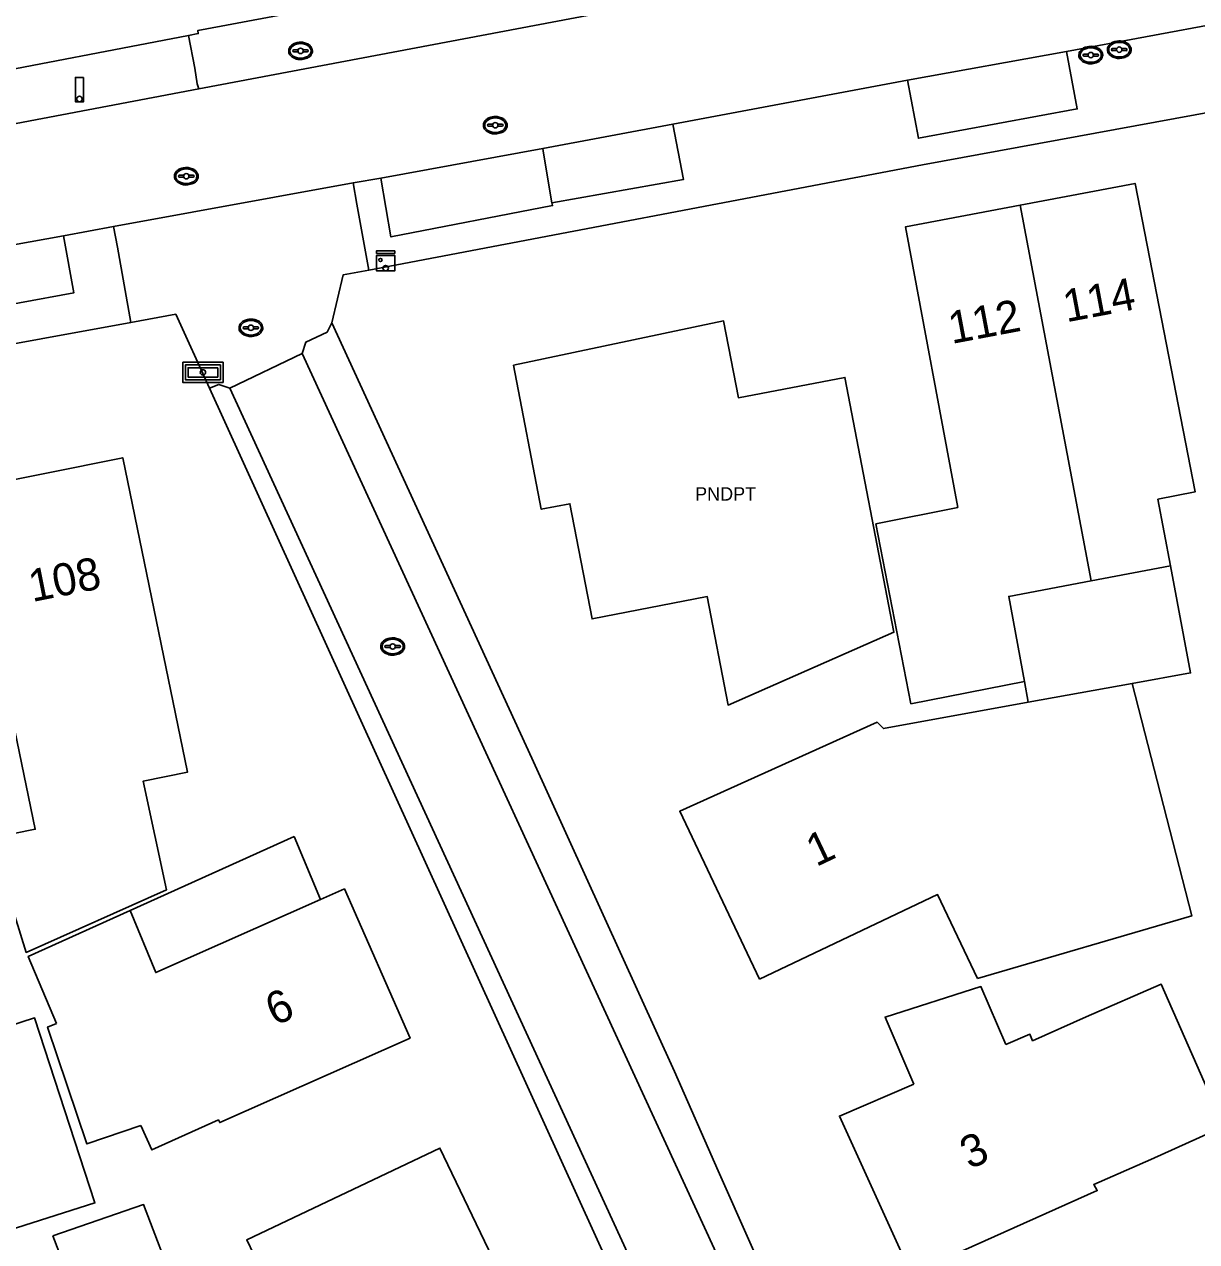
# Model space of a CAD drawing. Extents: x 194485 to 197793, y 468269 to 470822.
# Drawn here: x 195390.17 to 195433.72, y 469480.39 to 469525.62 of the extents above; entities that cross this region are included whole.
import ezdxf

# ---------------------------------------------------------------- set-up
doc = ezdxf.new("R2010")
doc.units = 0
for name, color, linetype in [('BAG plantopografie panden grensvlak pand', 7, 'Continuous'), ('BAG plantopografie panden kenmerkpunt', 7, 'Continuous'), ('BGT grensvlak gebouwinstallatie plus 1', 7, 'Continuous'), ('BGT grensvlak onbegroeid terreindeel', 7, 'Continuous'), ('BGT grensvlak pand op maaiveld', 7, 'Continuous'), ('BGT grensvlak pand op maaiveld LR', 7, 'Continuous'), ('BGT grensvlak wegdeel', 7, 'Continuous'), ('BGT puntobject bord verkeersbord', 7, 'Continuous'), ('BGT puntobject kast elektrakast', 7, 'Continuous'), ('BGT puntobject paal lichtmast', 7, 'Continuous'), ('BGT puntobject put inspectie- rioolput', 7, 'Continuous'), ('BGT puntobject put kolk', 7, 'Continuous'), ('BGT puntobject put waterleidingput', 7, 'Continuous'), ('BGT tekst huisnummerreeks', 7, 'Continuous')]:
    doc.layers.add(name, color=color, linetype=linetype)

msp = doc.modelspace()

# ---------------------------------------------------------------- linework, layer by layer
at = {"layer": 'BAG plantopografie panden grensvlak pand'}
msp.add_lwpolyline([(195408.346, 469512.952), (195409.377, 469507.604), (195410.438, 469507.809), (195411.263, 469503.53), (195415.541, 469504.355), (195416.318, 469500.325), (195422.477, 469503.031), (195420.654, 469512.502), (195416.702, 469511.742), (195416.151, 469514.602), (195408.346, 469512.952)], dxfattribs=at)
at = {"layer": 'BGT grensvlak gebouwinstallatie plus 1'}
for p in [(195394.097, 469492.694), (195401.168, 469493.102)]:
    msp.add_line(p, (195400.195, 469495.442), dxfattribs=at)
at = {"layer": 'BGT grensvlak onbegroeid terreindeel'}
msp.add_line((195397.055, 469512.099), (195420.603, 469460.394), dxfattribs=at)
at = {"layer": 'BGT grensvlak pand op maaiveld'}
for p, q in [((195424.856, 469507.665), (195421.8, 469507.065)), ((195432.746, 469505.505), (195432.276, 469507.973)), ((195421.8, 469507.065), (195423.111, 469500.375)), ((195423.111, 469500.375), (195427.329, 469501.201)), ((195427.47, 469500.44), (195427.329, 469501.201))]:
    msp.add_line(p, q, dxfattribs=at)
for points in [[(195432.276, 469507.973), (195433.668, 469508.246), (195431.435, 469519.708), (195427.171, 469518.903)], [(195427.171, 469518.903), (195422.907, 469518.098), (195424.856, 469507.665)], [(195387.965, 469508.34), (195393.825, 469509.515), (195396.238, 469497.837), (195394.586, 469497.504), (195395.449, 469493.46), (195390.239, 469491.137), (195388.909, 469495.382), (195390.576, 469495.715), (195387.965, 469508.34)], [(195432.746, 469505.505), (195433.499, 469501.519), (195431.331, 469501.131)], [(195425.579, 469490.174), (195433.549, 469492.5), (195431.331, 469501.131)], [(195427.47, 469500.44), (195422.088, 469499.452), (195421.858, 469499.692), (195414.517, 469496.384), (195417.478, 469490.146)], [(195394.504, 469484.704), (195394.907, 469483.802), (195397.383, 469484.914), (195397.428, 469484.814), (195404.503, 469487.957), (195402.061, 469493.499), (195401.168, 469493.102)], [(195417.478, 469490.146), (195424.1, 469493.289), (195425.579, 469490.174)], [(195401.168, 469493.102), (195395.055, 469490.389), (195394.097, 469492.694)], [(195394.097, 469492.694), (195390.316, 469490.99), (195391.36, 469488.5)], [(195426.631, 469487.712), (195425.709, 469489.87), (195422.15, 469488.733), (195423.214, 469486.244)], [(195432.019, 469483.441), (195434.738, 469484.673), (195432.399, 469489.964), (195429.622, 469488.741)], [(195383.861, 469486.542), (195390.549, 469488.708), (195392.794, 469481.834), (195386.106, 469479.701), (195383.861, 469486.542)], [(195426.631, 469487.712), (195427.528, 469488.098), (195427.631, 469487.857), (195429.622, 469488.741)], [(195394.504, 469484.704), (195392.497, 469484.026), (195391.033, 469488.363), (195391.36, 469488.5)], [(195432.019, 469483.441), (195429.902, 469482.518), (195430.03, 469482.289), (195423.12, 469479.2), (195420.454, 469485.058), (195423.214, 469486.244)], [(195402.338, 469472.285), (195409.516, 469475.718), (195405.608, 469483.871), (195398.435, 469480.457), (195402.338, 469472.285)], [(195391.229, 469480.615), (195394.6, 469481.773), (195397.002, 469475.484), (195393.675, 469474.248), (195391.229, 469480.615)]]:
    msp.add_lwpolyline(points, dxfattribs=at)
at = {"layer": 'BGT grensvlak pand op maaiveld LR'}
for p, q in [((195429.806, 469504.945), (195427.171, 469518.903)), ((195429.806, 469504.945), (195432.746, 469505.505)), ((195431.331, 469501.131), (195427.47, 469500.44))]:
    msp.add_line(p, q, dxfattribs=at)
msp.add_lwpolyline([(195427.329, 469501.201), (195426.742, 469504.362), (195429.806, 469504.945)], dxfattribs=at)
at = {"layer": 'BGT grensvlak wegdeel'}
for p, q in [((195396.649, 469523.218), (195413.922, 469526.482)), ((195402.903, 469526.576), (195397.477, 469525.547)), ((195428.891, 469524.613), (195438.484, 469526.389)), ((195396.5, 469523.985), (195396.269, 469525.205)), ((195428.891, 469524.613), (195422.984, 469523.539)), ((195414.269, 469521.91), (195422.984, 469523.539)), ((195376.3, 469519.37), (195396.649, 469523.218)), ((195409.437, 469521.009), (195414.269, 469521.91)), ((195409.437, 469521.009), (195403.414, 469519.897)), ((195402.383, 469519.723), (195403.414, 469519.897)), ((195402.383, 469519.723), (195393.479, 469518.105)), ((195402.525, 469518.94), (195402.383, 469519.723)), ((195402.525, 469518.94), (195402.966, 469516.486)), ((195391.622, 469517.756), (195393.479, 469518.105)), ((195393.479, 469518.105), (195393.627, 469517.341)), ((195391.622, 469517.756), (195385.547, 469516.673)), ((195393.627, 469517.341), (195394.13, 469514.544)), ((195409.02, 469498.349), (195401.59, 469514.528)), ((195400.491, 469513.386), (195397.809, 469512.104)), ((195424.411, 469461.423), (195400.491, 469513.386)), ((195397.809, 469512.104), (195421.719, 469460.115)), ((195414.322, 469486.709), (195409.02, 469498.349))]:
    msp.add_line(p, q, dxfattribs=at)
for points in [[(195402.966, 469516.486), (195423.544, 469520.403), (195447.983, 469524.885), (195447.969, 469524.989), (195475.072, 469530.137)], [(195396.269, 469525.205), (195396.629, 469525.274), (195396.615, 469525.386), (195397.477, 469525.547)], [(195363.076, 469518.906), (195388.003, 469523.621), (195396.269, 469525.205)], [(195422.984, 469523.539), (195423.387, 469521.384), (195429.285, 469522.478), (195428.891, 469524.613)], [(195396.5, 469523.985), (195396.597, 469523.411), (195396.649, 469523.218)], [(195414.269, 469521.91), (195414.654, 469519.849), (195409.77, 469518.982)], [(195409.77, 469518.982), (195409.453, 469520.832), (195409.437, 469521.009)], [(195403.414, 469519.897), (195403.79, 469517.722), (195409.797, 469518.883), (195409.77, 469518.982)], [(195385.547, 469516.673), (195385.937, 469514.524), (195392.009, 469515.637), (195391.622, 469517.756)], [(195401.59, 469514.528), (195402.015, 469516.305), (195402.966, 469516.486)], [(195352.713, 469506.714), (195357.677, 469507.624), (195357.665, 469507.723), (195384.266, 469512.67), (195384.252, 469512.743), (195394.13, 469514.544)], [(195394.13, 469514.544), (195395.794, 469514.848), (195397.055, 469512.099)], [(195401.59, 469514.528), (195401.42, 469514.18), (195400.629, 469513.812), (195400.491, 469513.386)], [(195397.055, 469512.099), (195397.399, 469512.237), (195397.809, 469512.104)], [(195414.322, 469486.709), (195415.946, 469483.022), (195419.627, 469474.735), (195420.202, 469473.442), (195421.803, 469469.792), (195424.39, 469463.849), (195425.294, 469461.772)]]:
    msp.add_lwpolyline(points, dxfattribs=at)
at = {"layer": 'BGT puntobject bord verkeersbord'}
for points in [[(195396.056, 469513.062), (195396.056, 469512.312), (195397.556, 469512.312), (195397.556, 469513.062)], [(195397.456, 469512.962), (195397.456, 469512.412), (195396.156, 469512.412), (195396.156, 469512.962)], [(195396.156, 469512.962), (195396.156, 469512.412), (195397.456, 469512.412), (195397.456, 469512.962)], [(195397.356, 469512.862), (195397.356, 469512.512), (195396.256, 469512.512), (195396.256, 469512.862)]]:
    msp.add_lwpolyline(points, close=True, dxfattribs=at)
for start, end in [(0, 180), (180, 0)]:
    msp.add_arc((195396.806, 469512.687), 0.1, start, end, dxfattribs=at)
at = {"layer": 'BGT puntobject kast elektrakast'}
msp.add_lwpolyline([(195403.932, 469517.206), (195403.256, 469517.206), (195403.256, 469517.105), (195403.932, 469517.105)], close=True, dxfattribs=at)
msp.add_lwpolyline([(195403.594, 469516.458), (195403.932, 469516.458), (195403.932, 469517.032), (195403.256, 469517.032), (195403.256, 469516.458), (195403.594, 469516.458)], dxfattribs=at)
for centre, radius in [((195403.398, 469516.863), 0.0607), ((195403.594, 469516.558), 0.1)]:
    msp.add_circle(centre, radius, dxfattribs=at)
for start, end in [(0, 180), (180, 0)]:
    msp.add_arc((195403.594, 469516.558), 0.1, start, end, dxfattribs=at)
at = {"layer": 'BGT puntobject paal lichtmast'}
for points in [[(195392.369, 469523.644), (195392.069, 469523.644), (195392.069, 469522.744), (195392.219, 469522.744)], [(195392.219, 469522.744), (195392.369, 469522.744), (195392.369, 469523.644)]]:
    msp.add_lwpolyline(points, dxfattribs=at)
for start, end in [(0, 180), (0, 180), (180, 0), (180, 270), (270, 0)]:
    msp.add_arc((195392.219, 469522.844), 0.1, start, end, dxfattribs=at)
at = {"layer": 'BGT puntobject put inspectie- rioolput'}
for p, q in [((195407.573, 469521.906), (195407.416, 469521.906)), ((195407.416, 469521.832), (195407.573, 469521.832)), ((195407.916, 469521.906), (195407.759, 469521.906)), ((195407.759, 469521.832), (195407.916, 469521.832)), ((195396.095, 469520.012), (195395.938, 469520.012)), ((195395.938, 469519.937), (195396.095, 469519.937)), ((195396.438, 469520.012), (195396.281, 469520.012)), ((195396.281, 469519.937), (195396.438, 469519.937)), ((195398.494, 469514.382), (195398.337, 469514.382)), ((195398.337, 469514.307), (195398.494, 469514.307)), ((195398.837, 469514.382), (195398.68, 469514.382)), ((195398.68, 469514.307), (195398.837, 469514.307))]:
    msp.add_line(p, q, dxfattribs=at)
for centre, radius, start, end in [((195407.416, 469521.869), 0.0375, 90, 270), ((195407.666, 469521.869), 0.1, 0, 180), ((195407.666, 469521.869), 0.1, 157.9757, 180), ((195407.666, 469521.869), 0.1, 180, 202.0243), ((195407.666, 469521.869), 0.1, 180, 0), ((195407.666, 469521.869), 0.1, 0, 22.0243), ((195407.666, 469521.869), 0.1, 337.9757, 0), ((195407.916, 469521.869), 0.0375, 270, 90), ((195395.938, 469519.974), 0.0375, 90, 270), ((195396.188, 469519.974), 0.1, 0, 180), ((195396.188, 469519.974), 0.1, 157.9757, 180), ((195396.188, 469519.974), 0.1, 180, 202.0243), ((195396.188, 469519.974), 0.1, 180, 0), ((195396.188, 469519.974), 0.1, 0, 22.0243), ((195396.188, 469519.974), 0.1, 337.9757, 0), ((195396.438, 469519.974), 0.0375, 270, 90), ((195398.587, 469514.344), 0.1, 0, 180), ((195398.337, 469514.344), 0.0375, 90, 270), ((195398.587, 469514.344), 0.1, 157.9757, 180), ((195398.587, 469514.344), 0.1, 180, 202.0243), ((195398.587, 469514.344), 0.1, 180, 0), ((195398.587, 469514.344), 0.1, 0, 22.0243), ((195398.587, 469514.344), 0.1, 337.9757, 0), ((195398.837, 469514.344), 0.0375, 270, 90)]:
    msp.add_arc(centre, radius, start, end, dxfattribs=at)
for centre in [(195407.666, 469521.869), (195396.188, 469519.974), (195398.587, 469514.344)]:
    msp.add_ellipse(centre, major_axis=(0.392, 0), ratio=0.689655, dxfattribs=at)
for points in [[(195408.108, 469521.869), (195408.108, 469521.912), (195408.096, 469521.956), (195408.03, 469522.07), (195407.949, 469522.127), (195407.757, 469522.192), (195407.647, 469522.198), (195407.444, 469522.157), (195407.353, 469522.11), (195407.25, 469521.993), (195407.225, 469521.933), (195407.223, 469521.811), (195407.247, 469521.75), (195407.331, 469521.651), (195407.39, 469521.612), (195407.569, 469521.544), (195407.703, 469521.537), (195407.936, 469521.599), (195408.036, 469521.668), (195408.099, 469521.793), (195408.108, 469521.831), (195408.108, 469521.869)], [(195396.63, 469519.974), (195396.63, 469520.017), (195396.618, 469520.061), (195396.552, 469520.175), (195396.471, 469520.232), (195396.279, 469520.297), (195396.169, 469520.303), (195395.966, 469520.262), (195395.875, 469520.215), (195395.772, 469520.098), (195395.747, 469520.038), (195395.745, 469519.916), (195395.769, 469519.855), (195395.853, 469519.756), (195395.912, 469519.717), (195396.091, 469519.649), (195396.225, 469519.642), (195396.458, 469519.704), (195396.558, 469519.773), (195396.621, 469519.898), (195396.63, 469519.936), (195396.63, 469519.974)], [(195399.029, 469514.344), (195399.029, 469514.387), (195399.017, 469514.431), (195398.951, 469514.545), (195398.87, 469514.602), (195398.678, 469514.667), (195398.568, 469514.673), (195398.365, 469514.632), (195398.274, 469514.585), (195398.171, 469514.468), (195398.146, 469514.408), (195398.144, 469514.286), (195398.168, 469514.225), (195398.252, 469514.126), (195398.311, 469514.087), (195398.49, 469514.019), (195398.624, 469514.012), (195398.857, 469514.074), (195398.957, 469514.143), (195399.02, 469514.268), (195399.029, 469514.306), (195399.029, 469514.344)]]:
    msp.add_open_spline(points, degree=3, dxfattribs=at)
at = {"layer": 'BGT puntobject put kolk'}
for p, q in [((195429.697, 469524.514), (195429.54, 469524.514)), ((195429.54, 469524.438), (195429.697, 469524.438)), ((195430.04, 469524.514), (195429.883, 469524.514)), ((195429.883, 469524.438), (195430.04, 469524.438)), ((195430.755, 469524.714), (195430.598, 469524.714)), ((195430.598, 469524.639), (195430.755, 469524.639)), ((195431.098, 469524.714), (195430.941, 469524.714)), ((195430.941, 469524.639), (195431.098, 469524.639)), ((195403.762, 469502.541), (195403.605, 469502.541)), ((195403.605, 469502.465), (195403.762, 469502.465)), ((195404.105, 469502.541), (195403.948, 469502.541)), ((195403.948, 469502.465), (195404.105, 469502.465))]:
    msp.add_line(p, q, dxfattribs=at)
for centre, radius, start, end in [((195429.54, 469524.476), 0.0375, 90, 270), ((195429.79, 469524.476), 0.1, 0, 180), ((195429.79, 469524.476), 0.1, 157.9757, 180), ((195429.79, 469524.476), 0.1, 180, 202.0243), ((195429.79, 469524.476), 0.1, 180, 0), ((195429.79, 469524.476), 0.1, 0, 22.0243), ((195429.79, 469524.476), 0.1, 337.9757, 0), ((195430.04, 469524.476), 0.0375, 270, 90), ((195430.598, 469524.676), 0.0375, 90, 270), ((195430.848, 469524.676), 0.1, 0, 180), ((195430.848, 469524.676), 0.1, 157.9757, 180), ((195430.848, 469524.676), 0.1, 180, 202.0243), ((195430.848, 469524.676), 0.1, 180, 0), ((195430.848, 469524.676), 0.1, 0, 22.0243), ((195430.848, 469524.676), 0.1, 337.9757, 0), ((195431.098, 469524.676), 0.0375, 270, 90), ((195403.605, 469502.503), 0.0375, 90, 270), ((195403.855, 469502.503), 0.1, 0, 180), ((195403.855, 469502.503), 0.1, 157.9757, 180), ((195403.855, 469502.503), 0.1, 180, 202.0243), ((195403.855, 469502.503), 0.1, 180, 0), ((195403.855, 469502.503), 0.1, 0, 22.0243), ((195403.855, 469502.503), 0.1, 337.9757, 0), ((195404.105, 469502.503), 0.0375, 270, 90)]:
    msp.add_arc(centre, radius, start, end, dxfattribs=at)
for centre in [(195430.848, 469524.676), (195429.79, 469524.476), (195403.855, 469502.503)]:
    msp.add_ellipse(centre, major_axis=(0.392, 0), ratio=0.689655, dxfattribs=at)
for points in [[(195431.29, 469524.676), (195431.29, 469524.719), (195431.278, 469524.763), (195431.212, 469524.877), (195431.131, 469524.934), (195430.939, 469524.999), (195430.829, 469525.005), (195430.626, 469524.964), (195430.535, 469524.917), (195430.432, 469524.8), (195430.407, 469524.74), (195430.405, 469524.618), (195430.429, 469524.557), (195430.513, 469524.458), (195430.572, 469524.419), (195430.751, 469524.351), (195430.885, 469524.344), (195431.118, 469524.406), (195431.218, 469524.475), (195431.281, 469524.6), (195431.29, 469524.638), (195431.29, 469524.676)], [(195430.232, 469524.476), (195430.232, 469524.519), (195430.22, 469524.563), (195430.154, 469524.677), (195430.073, 469524.734), (195429.881, 469524.799), (195429.771, 469524.805), (195429.568, 469524.764), (195429.477, 469524.717), (195429.374, 469524.6), (195429.349, 469524.54), (195429.347, 469524.418), (195429.371, 469524.357), (195429.455, 469524.258), (195429.514, 469524.219), (195429.693, 469524.151), (195429.827, 469524.144), (195430.06, 469524.206), (195430.16, 469524.275), (195430.223, 469524.4), (195430.232, 469524.438), (195430.232, 469524.476)], [(195404.297, 469502.503), (195404.297, 469502.546), (195404.285, 469502.59), (195404.219, 469502.704), (195404.138, 469502.761), (195403.946, 469502.826), (195403.836, 469502.832), (195403.633, 469502.791), (195403.542, 469502.744), (195403.439, 469502.627), (195403.414, 469502.567), (195403.412, 469502.445), (195403.436, 469502.384), (195403.52, 469502.285), (195403.579, 469502.246), (195403.758, 469502.178), (195403.892, 469502.171), (195404.125, 469502.233), (195404.225, 469502.302), (195404.288, 469502.427), (195404.297, 469502.465), (195404.297, 469502.503)]]:
    msp.add_open_spline(points, degree=3, dxfattribs=at)
at = {"layer": 'BGT puntobject put waterleidingput'}
for p, q in [((195400.339, 469524.669), (195400.182, 469524.669)), ((195400.182, 469524.594), (195400.339, 469524.594)), ((195400.682, 469524.669), (195400.525, 469524.669)), ((195400.525, 469524.594), (195400.682, 469524.594))]:
    msp.add_line(p, q, dxfattribs=at)
for centre, radius, start, end in [((195400.182, 469524.631), 0.0375, 90, 270), ((195400.432, 469524.631), 0.1, 0, 180), ((195400.432, 469524.631), 0.1, 157.9757, 180), ((195400.432, 469524.631), 0.1, 180, 202.0243), ((195400.432, 469524.631), 0.1, 180, 0), ((195400.432, 469524.631), 0.1, 0, 22.0243), ((195400.432, 469524.631), 0.1, 337.9757, 0), ((195400.682, 469524.631), 0.0375, 270, 90)]:
    msp.add_arc(centre, radius, start, end, dxfattribs=at)
msp.add_ellipse((195400.432, 469524.631), major_axis=(0.392, 0), ratio=0.689655, dxfattribs=at)
msp.add_open_spline([(195400.874, 469524.631), (195400.874, 469524.674), (195400.862, 469524.718), (195400.796, 469524.832), (195400.715, 469524.889), (195400.523, 469524.954), (195400.413, 469524.96), (195400.21, 469524.919), (195400.119, 469524.872), (195400.016, 469524.755), (195399.991, 469524.695), (195399.989, 469524.573), (195400.013, 469524.512), (195400.097, 469524.413), (195400.156, 469524.374), (195400.335, 469524.306), (195400.469, 469524.299), (195400.702, 469524.361), (195400.802, 469524.43), (195400.865, 469524.555), (195400.874, 469524.593), (195400.874, 469524.631)], degree=3, dxfattribs=at)

# ---------------------------------------------------------------- texts
at = {"layer": 'BAG plantopografie panden kenmerkpunt'}
msp.add_text('PNDPT', height=0.5, dxfattribs=at).set_placement((195415.091, 469507.922))
at = {"layer": 'BGT tekst huisnummerreeks'}
for s, rotation, p in [('114', 10.7, (195428.884, 469514.545)), ('112', 10.7, (195424.623, 469513.741)), ('108', 11.3, (195390.464, 469504.151)), ('1', 25.4, (195419.587, 469494.304)), ('6', 23.8, (195399.472, 469488.393)), ('3', 24.5, (195425.287, 469483.063))]:
    msp.add_text(s, height=1.2, rotation=rotation, dxfattribs=at).set_placement(p)

doc.saveas('drawing.dxf')
